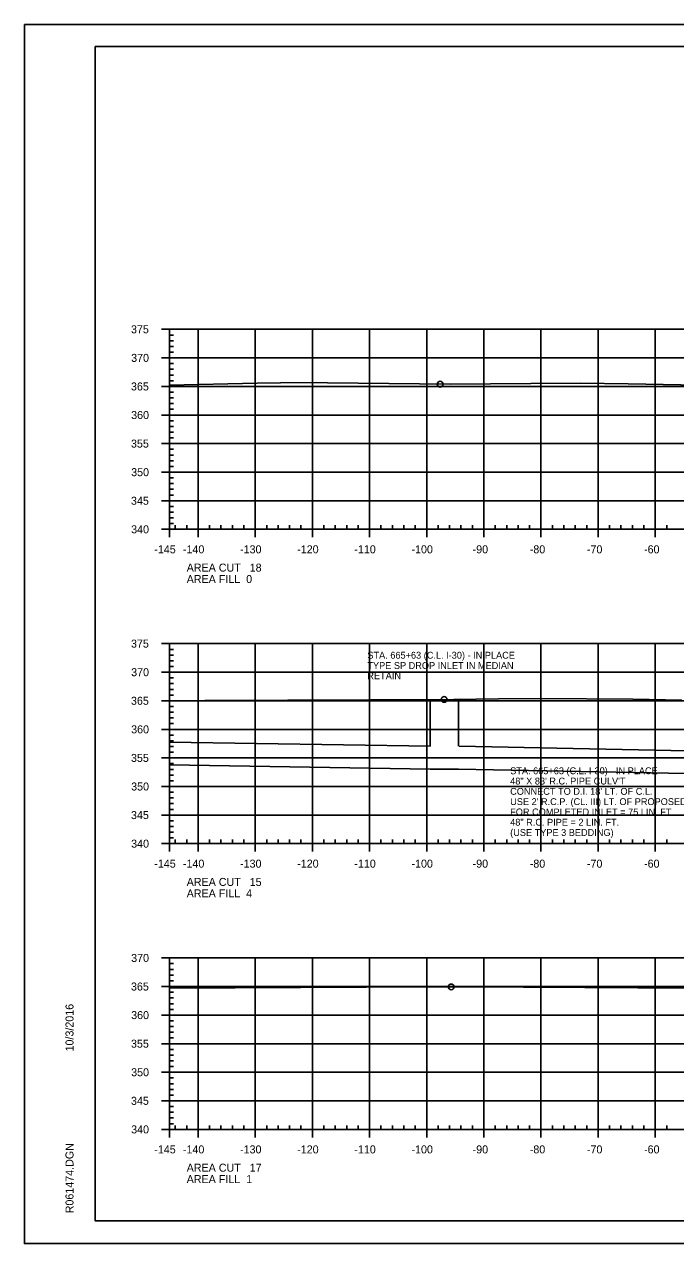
# Model space of a CAD drawing. Extents: x 1359801 to 1362404, y 372415 to 374228.
# Drawn here: x 1359800.9 to 1359914.9, y 373374.6 to 373588 of the extents above; entities that cross this region are included whole.
import ezdxf

# ---------------------------------------------------------------- set-up
doc = ezdxf.new("R2010")
doc.units = 0
for name, color, linetype in [('S_DRG_PT_SYM', 7, 'Continuous'), ('S_MAILBOX', 7, 'Continuous'), ('S_PRIMARY_CTL', 7, 'Continuous'), ('S_SHOULDER', 7, 'Continuous'), ('S_UTILITY_POLE_ANNOT', 7, 'Continuous'), ('S_UTL_PT_SYM', 7, 'Continuous'), ('S_WATER_UTILITIES', 7, 'Continuous')]:
    doc.layers.add(name, color=color, linetype=linetype)

msp = doc.modelspace()

# ---------------------------------------------------------------- linework, layer by layer
at = {"layer": 'S_DRG_PT_SYM'}
for points in [[(1359826.35, 373524.83), (1359841.68, 373525.15), (1359845.78, 373525.24), (1359852.07, 373525.27), (1359853.99, 373525.25), (1359875.45, 373524.98), (1359889.59, 373525.12), (1359898.29, 373525.19), (1359906.58, 373525.04), (1359925.06, 373524.7)], [(1359826.35, 373469.61), (1359832.53, 373469.64), (1359876.11, 373469.85), (1359883.93, 373469.92), (1359891.28, 373469.99), (1359907.44, 373469.9), (1359915.98, 373469.73)], [(1359826.35, 373419.34), (1359860.78, 373419.48), (1359877.52, 373419.55), (1359899, 373419.43), (1359926.8, 373419.28)]]:
    msp.add_lwpolyline(points, dxfattribs=at)
at = {"layer": 'S_MAILBOX'}
for p, q in [((1359826.35, 373534.6), (1360116.35, 373534.6)), ((1359826.35, 373499.6), (1359826.35, 373534.6)), ((1359826.35, 373534.6), (1360116.35, 373534.6)), ((1359826.35, 373499.6), (1359826.35, 373534.6)), ((1359831.35, 373499.6), (1359831.35, 373534.6)), ((1359831.35, 373499.6), (1359831.35, 373534.6)), ((1359841.35, 373499.6), (1359841.35, 373534.6)), ((1359841.35, 373499.6), (1359841.35, 373534.6)), ((1359851.35, 373499.6), (1359851.35, 373534.6)), ((1359851.35, 373499.6), (1359851.35, 373534.6)), ((1359861.35, 373499.6), (1359861.35, 373534.6)), ((1359861.35, 373499.6), (1359861.35, 373534.6)), ((1359871.35, 373499.6), (1359871.35, 373534.6)), ((1359871.35, 373499.6), (1359871.35, 373534.6)), ((1359881.35, 373499.6), (1359881.35, 373534.6)), ((1359881.35, 373499.6), (1359881.35, 373534.6)), ((1359891.35, 373499.6), (1359891.35, 373534.6)), ((1359891.35, 373499.6), (1359891.35, 373534.6)), ((1359901.35, 373499.6), (1359901.35, 373534.6)), ((1359901.35, 373499.6), (1359901.35, 373534.6)), ((1359911.35, 373499.6), (1359911.35, 373534.6)), ((1359911.35, 373499.6), (1359911.35, 373534.6)), ((1359826.35, 373529.6), (1360116.35, 373529.6)), ((1359826.35, 373529.6), (1360116.35, 373529.6)), ((1359826.35, 373524.6), (1360116.35, 373524.6)), ((1359826.35, 373524.6), (1360116.35, 373524.6)), ((1359826.35, 373519.6), (1360116.35, 373519.6)), ((1359826.35, 373519.6), (1360116.35, 373519.6)), ((1359826.35, 373514.6), (1360116.35, 373514.6)), ((1359826.35, 373514.6), (1360116.35, 373514.6)), ((1359826.35, 373509.6), (1360116.35, 373509.6)), ((1359826.35, 373509.6), (1360116.35, 373509.6)), ((1359826.35, 373504.6), (1360116.35, 373504.6)), ((1359826.35, 373504.6), (1360116.35, 373504.6)), ((1359826.35, 373499.6), (1360116.35, 373499.6)), ((1359826.35, 373499.6), (1360116.35, 373499.6)), ((1359826.35, 373479.6), (1360116.35, 373479.6)), ((1359826.35, 373444.6), (1359826.35, 373479.6)), ((1359826.35, 373479.6), (1360116.35, 373479.6)), ((1359826.35, 373444.6), (1359826.35, 373479.6)), ((1359831.35, 373444.6), (1359831.35, 373479.6)), ((1359831.35, 373444.6), (1359831.35, 373479.6)), ((1359841.35, 373444.6), (1359841.35, 373479.6)), ((1359841.35, 373444.6), (1359841.35, 373479.6)), ((1359851.35, 373444.6), (1359851.35, 373479.6)), ((1359851.35, 373444.6), (1359851.35, 373479.6)), ((1359861.35, 373444.6), (1359861.35, 373479.6)), ((1359861.35, 373444.6), (1359861.35, 373479.6)), ((1359871.35, 373444.6), (1359871.35, 373479.6)), ((1359871.35, 373444.6), (1359871.35, 373479.6)), ((1359881.35, 373444.6), (1359881.35, 373479.6)), ((1359881.35, 373444.6), (1359881.35, 373479.6)), ((1359891.35, 373444.6), (1359891.35, 373479.6)), ((1359891.35, 373444.6), (1359891.35, 373479.6)), ((1359901.35, 373444.6), (1359901.35, 373479.6)), ((1359901.35, 373444.6), (1359901.35, 373479.6)), ((1359911.35, 373444.6), (1359911.35, 373479.6)), ((1359911.35, 373444.6), (1359911.35, 373479.6)), ((1359826.35, 373474.6), (1360116.35, 373474.6)), ((1359826.35, 373474.6), (1360116.35, 373474.6)), ((1359826.35, 373469.6), (1360116.35, 373469.6)), ((1359826.35, 373469.6), (1360116.35, 373469.6)), ((1359826.35, 373464.6), (1360116.35, 373464.6)), ((1359826.35, 373464.6), (1360116.35, 373464.6)), ((1359826.35, 373459.6), (1360116.35, 373459.6)), ((1359826.35, 373459.6), (1360116.35, 373459.6)), ((1359826.35, 373454.6), (1360116.35, 373454.6)), ((1359826.35, 373454.6), (1360116.35, 373454.6)), ((1359826.35, 373449.6), (1360116.35, 373449.6)), ((1359826.35, 373449.6), (1360116.35, 373449.6)), ((1359826.35, 373444.6), (1360116.35, 373444.6)), ((1359826.35, 373444.6), (1360116.35, 373444.6)), ((1359826.35, 373424.6), (1360116.35, 373424.6)), ((1359826.35, 373394.6), (1359826.35, 373424.6)), ((1359831.35, 373394.6), (1359831.35, 373424.6)), ((1359841.35, 373394.6), (1359841.35, 373424.6)), ((1359851.35, 373394.6), (1359851.35, 373424.6)), ((1359861.35, 373394.6), (1359861.35, 373424.6)), ((1359871.35, 373394.6), (1359871.35, 373424.6)), ((1359881.35, 373394.6), (1359881.35, 373424.6)), ((1359891.35, 373394.6), (1359891.35, 373424.6)), ((1359901.35, 373394.6), (1359901.35, 373424.6)), ((1359911.35, 373394.6), (1359911.35, 373424.6)), ((1359826.35, 373419.6), (1360116.35, 373419.6)), ((1359826.35, 373414.6), (1360116.35, 373414.6)), ((1359826.35, 373409.6), (1360116.35, 373409.6)), ((1359826.35, 373404.6), (1360116.35, 373404.6)), ((1359826.35, 373399.6), (1360116.35, 373399.6)), ((1359826.35, 373394.6), (1360116.35, 373394.6))]:
    msp.add_line(p, q, dxfattribs=at)
at = {"layer": 'S_SHOULDER'}
for p, q in [((1359800.95, 373587.95), (1360134.28, 373587.95)), ((1359800.95, 373374.62), (1360134.28, 373374.62))]:
    msp.add_line(p, q, dxfattribs=at)
for points in [[(1359800.94, 373587.95), (1360134.28, 373587.95), (1360134.28, 373374.61), (1359800.94, 373374.61)], [(1360047.27, 373584.06), (1360047.27, 373574.18), (1360083, 373574.18), (1360083, 373571.26), (1360106.2, 373571.26), (1360106.2, 373546.93), (1360129.53, 373546.93), (1360129.53, 373378.6), (1359813.35, 373378.6), (1359813.35, 373584.06)]]:
    msp.add_lwpolyline(points, close=True, dxfattribs=at)
for centre in [(1359873.7, 373525), (1359874.4, 373469.84), (1359875.65, 373419.54)]:
    msp.add_circle(centre, 0.5, dxfattribs=at)
at = {"layer": 'S_UTILITY_POLE_ANNOT'}
for p, q in [((1359871.94, 373469.84), (1359871.94, 373461.66)), ((1359876.94, 373469.84), (1359876.94, 373461.66)), ((1359826.35, 373462.38), (1359872, 373461.65)), ((1359951.98, 373460.16), (1359877.02, 373461.65)), ((1359826.35, 373458.38), (1359871.94, 373457.65)), ((1359876.94, 373457.65), (1359871.94, 373457.65)), ((1359951.98, 373456.16), (1359876.94, 373457.65))]:
    msp.add_line(p, q, dxfattribs=at)
at = {"layer": 'S_UTL_PT_SYM'}
for p, q in [((1359813.35, 373584.06), (1360129.53, 373584.06)), ((1359813.35, 373378.6), (1359813.35, 373584.06)), ((1359813.35, 373378.6), (1359813.35, 373378.6)), ((1360129.53, 373378.6), (1359813.35, 373378.6))]:
    msp.add_line(p, q, dxfattribs=at)
at = {"layer": 'S_WATER_UTILITIES'}
for p, q in [((1359824.95, 373534.6), (1359826.35, 373534.6)), ((1359826.35, 373499.6), (1359826.35, 373534.6)), ((1359826.35, 373533.6), (1359827.05, 373533.6)), ((1359826.35, 373532.6), (1359827.05, 373532.6)), ((1359826.35, 373531.6), (1359827.05, 373531.6)), ((1359824.95, 373529.6), (1359826.35, 373529.6)), ((1359826.35, 373530.6), (1359827.05, 373530.6)), ((1359826.35, 373528.6), (1359827.05, 373528.6)), ((1359826.35, 373527.6), (1359827.05, 373527.6)), ((1359826.35, 373526.6), (1359827.05, 373526.6)), ((1359824.95, 373524.6), (1359826.35, 373524.6)), ((1359826.35, 373525.6), (1359827.05, 373525.6)), ((1359826.35, 373523.6), (1359827.05, 373523.6)), ((1359826.35, 373522.6), (1359827.05, 373522.6)), ((1359826.35, 373521.6), (1359827.05, 373521.6)), ((1359826.35, 373520.6), (1359827.05, 373520.6)), ((1359824.95, 373519.6), (1359826.35, 373519.6)), ((1359826.35, 373518.6), (1359827.05, 373518.6)), ((1359826.35, 373517.6), (1359827.05, 373517.6)), ((1359826.35, 373516.6), (1359827.05, 373516.6)), ((1359824.95, 373514.6), (1359826.35, 373514.6)), ((1359826.35, 373515.6), (1359827.05, 373515.6)), ((1359826.35, 373513.6), (1359827.05, 373513.6)), ((1359826.35, 373512.6), (1359827.05, 373512.6)), ((1359826.35, 373511.6), (1359827.05, 373511.6)), ((1359824.95, 373509.6), (1359826.35, 373509.6)), ((1359826.35, 373510.6), (1359827.05, 373510.6)), ((1359826.35, 373508.6), (1359827.05, 373508.6)), ((1359826.35, 373507.6), (1359827.05, 373507.6)), ((1359826.35, 373506.6), (1359827.05, 373506.6)), ((1359826.35, 373505.6), (1359827.05, 373505.6)), ((1359824.95, 373504.6), (1359826.35, 373504.6)), ((1359826.35, 373503.6), (1359827.05, 373503.6)), ((1359826.35, 373502.6), (1359827.05, 373502.6)), ((1359826.35, 373501.6), (1359827.05, 373501.6)), ((1359824.95, 373499.6), (1359826.35, 373499.6)), ((1359826.35, 373500.6), (1359827.05, 373500.6)), ((1359826.35, 373499.6), (1359826.35, 373500.3)), ((1359826.35, 373499.6), (1360116.35, 373499.6)), ((1359826.35, 373498.2), (1359826.35, 373499.6)), ((1359827.35, 373499.6), (1359827.35, 373500.3)), ((1359829.35, 373499.6), (1359829.35, 373500.3)), ((1359831.35, 373498.2), (1359831.35, 373499.6)), ((1359833.35, 373499.6), (1359833.35, 373500.3)), ((1359835.35, 373499.6), (1359835.35, 373500.3)), ((1359837.35, 373499.6), (1359837.35, 373500.3)), ((1359839.35, 373499.6), (1359839.35, 373500.3)), ((1359841.35, 373498.2), (1359841.35, 373499.6)), ((1359843.35, 373499.6), (1359843.35, 373500.3)), ((1359845.35, 373499.6), (1359845.35, 373500.3)), ((1359847.35, 373499.6), (1359847.35, 373500.3)), ((1359849.35, 373499.6), (1359849.35, 373500.3)), ((1359851.35, 373498.2), (1359851.35, 373499.6)), ((1359853.35, 373499.6), (1359853.35, 373500.3)), ((1359855.35, 373499.6), (1359855.35, 373500.3)), ((1359857.35, 373499.6), (1359857.35, 373500.3)), ((1359859.35, 373499.6), (1359859.35, 373500.3)), ((1359861.35, 373498.2), (1359861.35, 373499.6)), ((1359863.35, 373499.6), (1359863.35, 373500.3)), ((1359865.35, 373499.6), (1359865.35, 373500.3)), ((1359867.35, 373499.6), (1359867.35, 373500.3)), ((1359869.35, 373499.6), (1359869.35, 373500.3)), ((1359871.35, 373498.2), (1359871.35, 373499.6)), ((1359873.35, 373499.6), (1359873.35, 373500.3)), ((1359875.35, 373499.6), (1359875.35, 373500.3)), ((1359877.35, 373499.6), (1359877.35, 373500.3)), ((1359879.35, 373499.6), (1359879.35, 373500.3)), ((1359881.35, 373498.2), (1359881.35, 373499.6)), ((1359883.35, 373499.6), (1359883.35, 373500.3)), ((1359885.35, 373499.6), (1359885.35, 373500.3)), ((1359887.35, 373499.6), (1359887.35, 373500.3)), ((1359889.35, 373499.6), (1359889.35, 373500.3)), ((1359891.35, 373498.2), (1359891.35, 373499.6)), ((1359893.35, 373499.6), (1359893.35, 373500.3)), ((1359895.35, 373499.6), (1359895.35, 373500.3)), ((1359897.35, 373499.6), (1359897.35, 373500.3)), ((1359899.35, 373499.6), (1359899.35, 373500.3)), ((1359901.35, 373498.2), (1359901.35, 373499.6)), ((1359903.35, 373499.6), (1359903.35, 373500.3)), ((1359905.35, 373499.6), (1359905.35, 373500.3)), ((1359907.35, 373499.6), (1359907.35, 373500.3)), ((1359909.35, 373499.6), (1359909.35, 373500.3)), ((1359911.35, 373498.2), (1359911.35, 373499.6)), ((1359913.35, 373499.6), (1359913.35, 373500.3)), ((1359824.95, 373479.6), (1359826.35, 373479.6)), ((1359826.35, 373444.6), (1359826.35, 373479.6)), ((1359826.35, 373478.6), (1359827.05, 373478.6)), ((1359826.35, 373477.6), (1359827.05, 373477.6)), ((1359826.35, 373476.6), (1359827.05, 373476.6)), ((1359826.35, 373475.6), (1359827.05, 373475.6)), ((1359824.95, 373474.6), (1359826.35, 373474.6)), ((1359826.35, 373473.6), (1359827.05, 373473.6)), ((1359826.35, 373472.6), (1359827.05, 373472.6)), ((1359826.35, 373471.6), (1359827.05, 373471.6)), ((1359824.95, 373469.6), (1359826.35, 373469.6)), ((1359826.35, 373470.6), (1359827.05, 373470.6)), ((1359826.35, 373468.6), (1359827.05, 373468.6)), ((1359826.35, 373467.6), (1359827.05, 373467.6)), ((1359824.95, 373464.6), (1359826.35, 373464.6)), ((1359826.35, 373466.6), (1359827.05, 373466.6)), ((1359826.35, 373465.6), (1359827.05, 373465.6)), ((1359826.35, 373463.6), (1359827.05, 373463.6)), ((1359826.35, 373462.6), (1359827.05, 373462.6)), ((1359826.35, 373461.6), (1359827.05, 373461.6)), ((1359826.35, 373460.6), (1359827.05, 373460.6)), ((1359824.95, 373459.6), (1359826.35, 373459.6)), ((1359826.35, 373458.6), (1359827.05, 373458.6)), ((1359826.35, 373457.6), (1359827.05, 373457.6)), ((1359826.35, 373456.6), (1359827.05, 373456.6)), ((1359824.95, 373454.6), (1359826.35, 373454.6)), ((1359826.35, 373455.6), (1359827.05, 373455.6)), ((1359826.35, 373453.6), (1359827.05, 373453.6)), ((1359826.35, 373452.6), (1359827.05, 373452.6)), ((1359826.35, 373451.6), (1359827.05, 373451.6)), ((1359826.35, 373450.6), (1359827.05, 373450.6)), ((1359824.95, 373449.6), (1359826.35, 373449.6)), ((1359826.35, 373448.6), (1359827.05, 373448.6)), ((1359826.35, 373447.6), (1359827.05, 373447.6)), ((1359826.35, 373446.6), (1359827.05, 373446.6)), ((1359826.35, 373445.6), (1359827.05, 373445.6)), ((1359824.95, 373444.6), (1359826.35, 373444.6)), ((1359826.35, 373444.6), (1359826.35, 373445.3)), ((1359826.35, 373444.6), (1360116.35, 373444.6)), ((1359826.35, 373443.2), (1359826.35, 373444.6)), ((1359827.35, 373444.6), (1359827.35, 373445.3)), ((1359829.35, 373444.6), (1359829.35, 373445.3)), ((1359831.35, 373443.2), (1359831.35, 373444.6)), ((1359833.35, 373444.6), (1359833.35, 373445.3)), ((1359835.35, 373444.6), (1359835.35, 373445.3)), ((1359837.35, 373444.6), (1359837.35, 373445.3)), ((1359839.35, 373444.6), (1359839.35, 373445.3)), ((1359841.35, 373443.2), (1359841.35, 373444.6)), ((1359843.35, 373444.6), (1359843.35, 373445.3)), ((1359845.35, 373444.6), (1359845.35, 373445.3)), ((1359847.35, 373444.6), (1359847.35, 373445.3)), ((1359849.35, 373444.6), (1359849.35, 373445.3)), ((1359851.35, 373443.2), (1359851.35, 373444.6)), ((1359853.35, 373444.6), (1359853.35, 373445.3)), ((1359855.35, 373444.6), (1359855.35, 373445.3)), ((1359857.35, 373444.6), (1359857.35, 373445.3)), ((1359859.35, 373444.6), (1359859.35, 373445.3)), ((1359861.35, 373443.2), (1359861.35, 373444.6)), ((1359863.35, 373444.6), (1359863.35, 373445.3)), ((1359865.35, 373444.6), (1359865.35, 373445.3)), ((1359867.35, 373444.6), (1359867.35, 373445.3)), ((1359869.35, 373444.6), (1359869.35, 373445.3)), ((1359871.35, 373443.2), (1359871.35, 373444.6)), ((1359873.35, 373444.6), (1359873.35, 373445.3)), ((1359875.35, 373444.6), (1359875.35, 373445.3)), ((1359877.35, 373444.6), (1359877.35, 373445.3)), ((1359879.35, 373444.6), (1359879.35, 373445.3)), ((1359881.35, 373443.2), (1359881.35, 373444.6)), ((1359883.35, 373444.6), (1359883.35, 373445.3)), ((1359885.35, 373444.6), (1359885.35, 373445.3)), ((1359887.35, 373444.6), (1359887.35, 373445.3)), ((1359889.35, 373444.6), (1359889.35, 373445.3)), ((1359891.35, 373443.2), (1359891.35, 373444.6)), ((1359893.35, 373444.6), (1359893.35, 373445.3)), ((1359895.35, 373444.6), (1359895.35, 373445.3)), ((1359897.35, 373444.6), (1359897.35, 373445.3)), ((1359899.35, 373444.6), (1359899.35, 373445.3)), ((1359901.35, 373443.2), (1359901.35, 373444.6)), ((1359903.35, 373444.6), (1359903.35, 373445.3)), ((1359905.35, 373444.6), (1359905.35, 373445.3)), ((1359907.35, 373444.6), (1359907.35, 373445.3)), ((1359909.35, 373444.6), (1359909.35, 373445.3)), ((1359911.35, 373443.2), (1359911.35, 373444.6)), ((1359913.35, 373444.6), (1359913.35, 373445.3)), ((1359824.95, 373424.6), (1359826.35, 373424.6)), ((1359826.35, 373394.6), (1359826.35, 373424.6)), ((1359826.35, 373423.6), (1359827.05, 373423.6)), ((1359826.35, 373422.6), (1359827.05, 373422.6)), ((1359826.35, 373421.6), (1359827.05, 373421.6)), ((1359826.35, 373420.6), (1359827.05, 373420.6)), ((1359824.95, 373419.6), (1359826.35, 373419.6)), ((1359826.35, 373418.6), (1359827.05, 373418.6)), ((1359826.35, 373417.6), (1359827.05, 373417.6)), ((1359826.35, 373416.6), (1359827.05, 373416.6)), ((1359826.35, 373415.6), (1359827.05, 373415.6)), ((1359824.95, 373414.6), (1359826.35, 373414.6)), ((1359826.35, 373413.6), (1359827.05, 373413.6)), ((1359826.35, 373412.6), (1359827.05, 373412.6)), ((1359826.35, 373411.6), (1359827.05, 373411.6)), ((1359824.95, 373409.6), (1359826.35, 373409.6)), ((1359826.35, 373410.6), (1359827.05, 373410.6)), ((1359826.35, 373408.6), (1359827.05, 373408.6)), ((1359826.35, 373407.6), (1359827.05, 373407.6)), ((1359826.35, 373406.6), (1359827.05, 373406.6)), ((1359826.35, 373405.6), (1359827.05, 373405.6)), ((1359824.95, 373404.6), (1359826.35, 373404.6)), ((1359826.35, 373403.6), (1359827.05, 373403.6)), ((1359826.35, 373402.6), (1359827.05, 373402.6)), ((1359826.35, 373401.6), (1359827.05, 373401.6)), ((1359826.35, 373400.6), (1359827.05, 373400.6)), ((1359824.95, 373399.6), (1359826.35, 373399.6)), ((1359826.35, 373398.6), (1359827.05, 373398.6)), ((1359826.35, 373397.6), (1359827.05, 373397.6)), ((1359826.35, 373396.6), (1359827.05, 373396.6)), ((1359824.95, 373394.6), (1359826.35, 373394.6)), ((1359826.35, 373395.6), (1359827.05, 373395.6)), ((1359826.35, 373394.6), (1359826.35, 373395.3)), ((1359826.35, 373394.6), (1360116.35, 373394.6)), ((1359826.35, 373393.2), (1359826.35, 373394.6)), ((1359827.35, 373394.6), (1359827.35, 373395.3)), ((1359829.35, 373394.6), (1359829.35, 373395.3)), ((1359831.35, 373393.2), (1359831.35, 373394.6)), ((1359833.35, 373394.6), (1359833.35, 373395.3)), ((1359835.35, 373394.6), (1359835.35, 373395.3)), ((1359837.35, 373394.6), (1359837.35, 373395.3)), ((1359839.35, 373394.6), (1359839.35, 373395.3)), ((1359841.35, 373393.2), (1359841.35, 373394.6)), ((1359843.35, 373394.6), (1359843.35, 373395.3)), ((1359845.35, 373394.6), (1359845.35, 373395.3)), ((1359847.35, 373394.6), (1359847.35, 373395.3)), ((1359849.35, 373394.6), (1359849.35, 373395.3)), ((1359851.35, 373393.2), (1359851.35, 373394.6)), ((1359853.35, 373394.6), (1359853.35, 373395.3)), ((1359855.35, 373394.6), (1359855.35, 373395.3)), ((1359857.35, 373394.6), (1359857.35, 373395.3)), ((1359859.35, 373394.6), (1359859.35, 373395.3)), ((1359861.35, 373393.2), (1359861.35, 373394.6)), ((1359863.35, 373394.6), (1359863.35, 373395.3)), ((1359865.35, 373394.6), (1359865.35, 373395.3)), ((1359867.35, 373394.6), (1359867.35, 373395.3)), ((1359869.35, 373394.6), (1359869.35, 373395.3)), ((1359871.35, 373393.2), (1359871.35, 373394.6)), ((1359873.35, 373394.6), (1359873.35, 373395.3)), ((1359875.35, 373394.6), (1359875.35, 373395.3)), ((1359877.35, 373394.6), (1359877.35, 373395.3)), ((1359879.35, 373394.6), (1359879.35, 373395.3)), ((1359881.35, 373393.2), (1359881.35, 373394.6)), ((1359883.35, 373394.6), (1359883.35, 373395.3)), ((1359885.35, 373394.6), (1359885.35, 373395.3)), ((1359887.35, 373394.6), (1359887.35, 373395.3)), ((1359889.35, 373394.6), (1359889.35, 373395.3)), ((1359891.35, 373393.2), (1359891.35, 373394.6)), ((1359893.35, 373394.6), (1359893.35, 373395.3)), ((1359895.35, 373394.6), (1359895.35, 373395.3)), ((1359897.35, 373394.6), (1359897.35, 373395.3)), ((1359899.35, 373394.6), (1359899.35, 373395.3)), ((1359901.35, 373393.2), (1359901.35, 373394.6)), ((1359903.35, 373394.6), (1359903.35, 373395.3)), ((1359905.35, 373394.6), (1359905.35, 373395.3)), ((1359907.35, 373394.6), (1359907.35, 373395.3)), ((1359909.35, 373394.6), (1359909.35, 373395.3)), ((1359911.35, 373393.2), (1359911.35, 373394.6)), ((1359913.35, 373394.6), (1359913.35, 373395.3))]:
    msp.add_line(p, q, dxfattribs=at)

# ---------------------------------------------------------------- texts
at = {"layer": 'S_PRIMARY_CTL'}
for s, p in [('375', (1359819.6, 373533.9)), ('370', (1359819.63, 373528.9)), ('365', (1359819.6, 373523.9)), ('360', (1359819.63, 373518.9)), ('355', (1359819.6, 373513.9)), ('350', (1359819.63, 373508.9)), ('345', (1359819.6, 373503.9)), ('340', (1359819.63, 373498.9)), ('-145', (1359823.68, 373495.4)), ('-140', (1359828.69, 373495.4)), ('-130', (1359838.69, 373495.4)), ('-120', (1359848.69, 373495.4)), ('-110', (1359858.69, 373495.4)), ('-100', (1359868.69, 373495.4)), ('-90', (1359879.39, 373495.4)), ('-80', (1359889.39, 373495.4)), ('-70', (1359899.39, 373495.4)), ('-60', (1359909.39, 373495.4)), ('AREA CUT   18', (1359829.35, 373492.2)), ('AREA FILL  0', (1359829.35, 373490.2)), ('375', (1359819.6, 373478.9)), ('370', (1359819.63, 373473.9)), ('365', (1359819.6, 373468.9)), ('360', (1359819.63, 373463.9)), ('355', (1359819.6, 373458.9)), ('350', (1359819.63, 373453.9)), ('345', (1359819.6, 373448.9)), ('340', (1359819.63, 373443.9)), ('-145', (1359823.68, 373440.4)), ('-140', (1359828.69, 373440.4)), ('-130', (1359838.69, 373440.4)), ('-120', (1359848.69, 373440.4)), ('-110', (1359858.69, 373440.4)), ('-100', (1359868.69, 373440.4)), ('-90', (1359879.39, 373440.4)), ('-80', (1359889.39, 373440.4)), ('-70', (1359899.39, 373440.4)), ('-60', (1359909.39, 373440.4)), ('AREA CUT   15', (1359829.35, 373437.2)), ('AREA FILL  4', (1359829.35, 373435.2)), ('370', (1359819.63, 373423.9)), ('365', (1359819.6, 373418.9)), ('360', (1359819.63, 373413.9)), ('355', (1359819.6, 373408.9)), ('350', (1359819.63, 373403.9)), ('345', (1359819.6, 373398.9)), ('340', (1359819.63, 373393.9)), ('-145', (1359823.68, 373390.4)), ('-140', (1359828.69, 373390.4)), ('-130', (1359838.69, 373390.4)), ('-120', (1359848.69, 373390.4)), ('-110', (1359858.69, 373390.4)), ('-100', (1359868.69, 373390.4)), ('-90', (1359879.39, 373390.4)), ('-80', (1359889.39, 373390.4)), ('-70', (1359899.39, 373390.4)), ('-60', (1359909.39, 373390.4)), ('AREA CUT   17', (1359829.35, 373387.2)), ('AREA FILL  1', (1359829.35, 373385.2))]:
    msp.add_text(s, height=1.4, dxfattribs=at).set_placement(p)
at = {"layer": 'S_UTILITY_POLE_ANNOT'}
for s, p in [('STA. 665+63 (C.L. I-30) - IN PLACE', (1359860.97, 373476.97)), ('TYPE SP DROP INLET IN MEDIAN', (1359860.97, 373475.17)), ('RETAIN', (1359860.97, 373473.37)), ('48" X 83\' R.C. PIPE CULV\'T', (1359885.96, 373454.95)), ('STA. 665+63 (C.L. I-30) - IN PLACE', (1359885.96, 373456.75)), ("CONNECT TO D.I. 18' LT. OF C.L.", (1359885.96, 373453.15)), ("USE 2' R.C.P. (CL. III) LT. OF PROPOSED D.I.", (1359885.96, 373451.35)), ('FOR COMPLETED INLET = 75 LIN. FT.', (1359885.96, 373449.55)), ('48" R.C. PIPE = 2 LIN. FT.', (1359885.96, 373447.75)), ('(USE TYPE 3 BEDDING)', (1359885.96, 373445.95))]:
    msp.add_text(s, height=1.2, dxfattribs=at).set_placement(p)
at = {"layer": 'S_UTL_PT_SYM'}
for s, p in [('10/3/2016', (1359809.54, 373408.24)), ('R061474.DGN', (1359809.54, 373379.92))]:
    msp.add_text(s, height=1.4, rotation=90, dxfattribs=at).set_placement(p)

doc.saveas('drawing.dxf')
